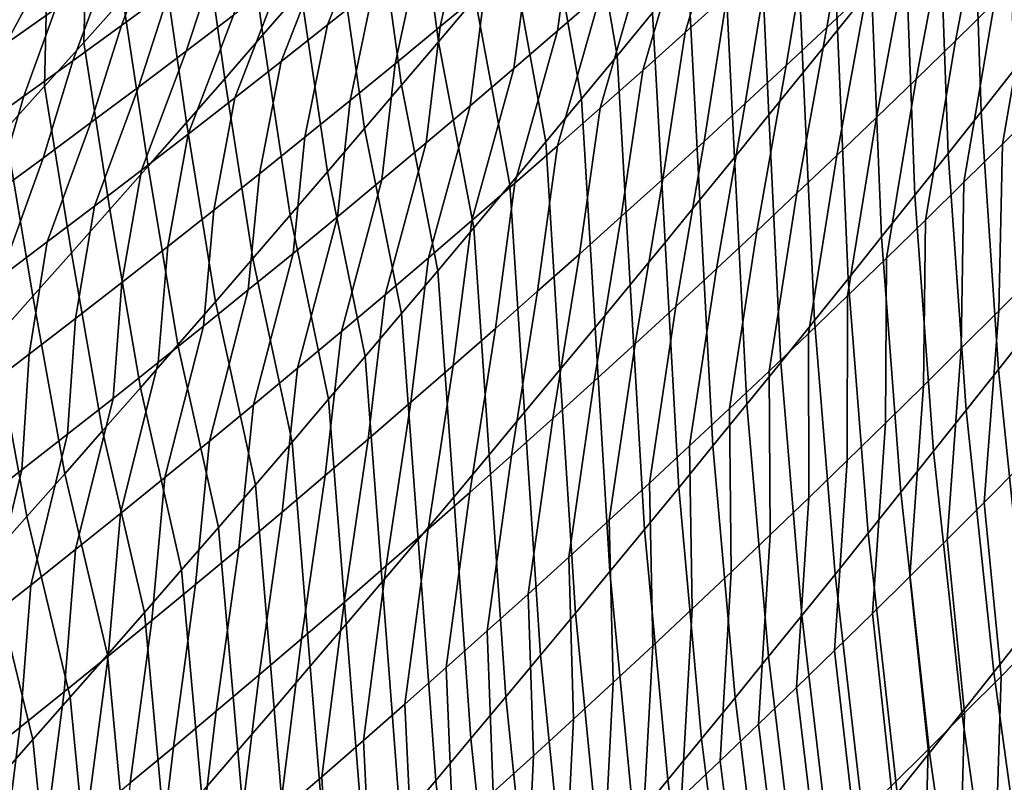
# Model space of a CAD drawing. Header units: metres. Extents: x -240 to 45, y -77 to 27.
# Tile 1017 of 1056: x 33.27 to 35.03, y -20.73 to -19.37. Entities that reach past the tile are written whole.
import ezdxf

# ---------------------------------------------------------------- set-up
doc = ezdxf.new("R2010")
doc.units = ezdxf.units.M
doc.layers.add('solid_102011X2', color=7, linetype='CONTINUOUS')

msp = doc.modelspace()

# ---------------------------------------------------------------- linework, layer by layer
at = {"layer": 'solid_102011X2'}
for points in [[(34.794113, -19.311142, 87.331642), (34.733109, -19.387177, 87.269218), (34.716412, -18.970608, 86.9216), (34.778545, -18.89349, 86.982841)], [(34.733109, -19.387177, 87.269218), (34.671848, -19.463243, 87.20713), (34.65403, -19.047743, 86.860703), (34.716412, -18.970608, 86.9216)], [(33.35231, -18.995367, 134.727737), (32.64753, -19.364855, 134.781876), (32.395672, -19.534973, 130.4422), (33.106869, -19.162237, 130.384277)], [(33.453529, -19.330614, 84.759544), (33.383373, -19.4093, 84.709671), (33.392422, -19.077129, 84.327133), (33.463791, -18.997877, 84.37545)], [(34.08432, -19.330208, 85.990807), (34.018494, -19.408115, 85.934586), (33.974983, -19.08157, 85.534821), (34.04224, -19.00272, 85.589539)], [(35.049095, -19.459324, 87.907227), (34.990273, -19.533846, 87.842567), (34.975563, -19.08334, 87.520859), (35.035515, -19.007542, 87.584587)], [(33.77203, -19.317595, 85.373039), (33.703999, -19.396067, 85.319908), (33.662975, -19.093653, 84.911583), (33.732449, -19.0144, 84.963074)], [(34.4021, -19.356291, 86.620506), (34.338528, -19.433388, 86.561317), (34.280525, -19.096134, 86.161705), (34.34549, -19.018017, 86.219414)], [(35.001926, -19.108013, 117.400894), (34.944473, -19.406826, 117.067154), (35.014542, -19.338131, 117.004333), (35.073021, -19.038799, 117.339401)], [(34.54097, -19.117615, 118.571228), (34.460339, -19.391808, 118.23616), (34.53574, -19.323721, 118.177063), (34.617416, -19.049171, 118.513336)], [(34.671848, -19.463243, 87.20713), (34.61034, -19.539331, 87.145363), (34.591408, -19.124889, 86.80014), (34.65403, -19.047743, 86.860703)], [(34.759846, -19.11801, 117.998764), (34.713932, -19.382811, 117.645233), (34.786472, -19.314426, 117.584404), (34.833843, -19.048971, 117.938995)], [(33.383373, -19.4093, 84.709671), (33.313042, -19.487822, 84.660172), (33.320885, -19.15621, 84.279205), (33.392422, -19.077129, 84.327133)], [(33.703999, -19.396067, 85.319908), (33.635784, -19.474426, 85.267166), (33.59333, -19.172779, 84.860497), (33.662975, -19.093653, 84.911583)], [(34.018494, -19.408115, 85.934586), (33.952457, -19.485954, 85.878738), (33.907528, -19.160337, 85.480499), (33.974983, -19.08157, 85.534821)], [(34.338528, -19.433388, 86.561317), (34.274731, -19.510458, 86.50248), (34.21534, -19.17421, 86.10437), (34.280525, -19.096134, 86.161705)], [(34.990273, -19.533846, 87.842567), (34.931175, -19.608454, 87.778221), (34.915344, -19.159214, 87.457458), (34.975563, -19.08334, 87.520859)], [(33.90379, -19.165218, 120.242699), (33.819855, -19.378063, 119.886017), (33.902424, -19.31217, 119.832115), (33.98735, -19.099424, 120.189957)], [(34.066635, -19.179447, 119.723763), (34.02174, -19.381079, 119.348167), (34.101921, -19.3144, 119.292656), (34.14827, -19.112625, 119.669319)], [(34.261318, -19.180174, 119.181107), (34.231823, -19.388758, 118.801117), (34.309612, -19.321373, 118.743904), (34.340527, -19.112631, 119.125076)], [(34.93047, -19.177025, 117.462227), (34.874035, -19.475332, 117.129814), (34.944473, -19.406826, 117.067154), (35.001926, -19.108013, 117.400894)], [(34.464188, -19.185797, 118.628952), (34.38459, -19.459648, 118.295074), (34.460339, -19.391808, 118.23616), (34.54097, -19.117615, 118.571228)], [(34.61034, -19.539331, 87.145363), (34.54858, -19.615431, 87.083923), (34.528542, -19.202034, 86.739922), (34.591408, -19.124889, 86.80014)], [(34.685493, -19.186817, 118.058365), (34.641037, -19.450975, 117.705894), (34.713932, -19.382811, 117.645233), (34.759846, -19.11801, 117.998764)], [(33.313042, -19.487822, 84.660172), (33.242531, -19.566166, 84.611046), (33.249168, -19.235109, 84.231644), (33.320885, -19.15621, 84.279205)], [(33.51017, -19.223358, 121.312843), (33.450699, -19.379169, 120.930725), (33.537506, -19.315409, 120.88002), (33.598461, -19.159733, 121.263023)], [(33.819923, -19.230688, 120.295258), (33.736973, -19.443642, 119.939735), (33.819855, -19.378063, 119.886017), (33.90379, -19.165218, 120.242699)], [(33.952457, -19.485954, 85.878738), (33.886215, -19.563715, 85.823273), (33.839874, -19.239014, 85.426575), (33.907528, -19.160337, 85.480499)], [(34.931175, -19.608454, 87.778221), (34.871803, -19.683134, 87.71418), (34.854858, -19.235151, 87.394386), (34.915344, -19.159214, 87.457458)], [(33.635784, -19.474426, 85.267166), (33.56739, -19.55266, 85.214821), (33.523514, -19.25177, 84.809814), (33.59333, -19.172779, 84.860497)], [(33.984688, -19.245962, 119.77803), (33.941235, -19.447462, 119.403496), (34.02174, -19.381079, 119.348167), (34.066635, -19.179447, 119.723763)], [(34.274731, -19.510458, 86.50248), (34.210701, -19.587494, 86.444), (34.149937, -19.252237, 86.047401), (34.21534, -19.17421, 86.10437)], [(34.181782, -19.247431, 119.236969), (34.153698, -19.455868, 118.858154), (34.231823, -19.388758, 118.801117), (34.261318, -19.180174, 119.181107)], [(34.85865, -19.245831, 117.523399), (34.803226, -19.543644, 117.192299), (34.874035, -19.475332, 117.129814), (34.93047, -19.177025, 117.462227)], [(33.214596, -19.25499, 122.315033), (33.145184, -19.381119, 121.930222), (33.235714, -19.319851, 121.882416), (33.306637, -19.193989, 122.267975)], [(33.325985, -19.258205, 121.834419), (33.243649, -19.41205, 121.461182), (33.332764, -19.349522, 121.411926), (33.415997, -19.196184, 121.78624)], [(33.624027, -19.251299, 120.829117), (33.566544, -19.425125, 120.451843), (33.651302, -19.360645, 120.399834), (33.710258, -19.18684, 120.778038)], [(34.38707, -19.253717, 118.686516), (34.308495, -19.527235, 118.353821), (34.38459, -19.459648, 118.295074), (34.464188, -19.185797, 118.628952)], [(34.54858, -19.615431, 87.083923), (34.486576, -19.691534, 87.022812), (34.465439, -19.279171, 86.680038), (34.528542, -19.202034, 86.739922)], [(34.610794, -19.255388, 118.117798), (34.56778, -19.518919, 117.766388), (34.641037, -19.450975, 117.705894), (34.685493, -19.186817, 118.058365)], [(35.084236, -19.269249, 116.941338), (35.028481, -19.591473, 116.62307), (35.09679, -19.5231, 116.55864), (35.153557, -19.200184, 116.878189)], [(33.421604, -19.286623, 121.36248), (33.363609, -19.442577, 120.981247), (33.450699, -19.379169, 120.930725), (33.51017, -19.223358, 121.312843)], [(33.73576, -19.295832, 120.347641), (33.653786, -19.508902, 119.993256), (33.736973, -19.443642, 119.939735), (33.819923, -19.230688, 120.295258)], [(34.871803, -19.683134, 87.71418), (34.812168, -19.757877, 87.650452), (34.794113, -19.311142, 87.331642), (34.854858, -19.235151, 87.394386)], [(33.56739, -19.55266, 85.214821), (33.498821, -19.63076, 85.162865), (33.453529, -19.330614, 84.759544), (33.523514, -19.25177, 84.809814)], [(33.537506, -19.315409, 120.88002), (33.481495, -19.489269, 120.503654), (33.566544, -19.425125, 120.451843), (33.624027, -19.251299, 120.829117)], [(33.886215, -19.563715, 85.823273), (33.819775, -19.64139, 85.768181), (33.77203, -19.317595, 85.373039), (33.839874, -19.239014, 85.426575)], [(33.902424, -19.31217, 119.832115), (33.860413, -19.51355, 119.458633), (33.941235, -19.447462, 119.403496), (33.984688, -19.245962, 119.77803)], [(34.101921, -19.3144, 119.292656), (34.075241, -19.522703, 118.915009), (34.153698, -19.455868, 118.858154), (34.181782, -19.247431, 119.236969)], [(34.210701, -19.587494, 86.444), (34.146454, -19.664488, 86.385872), (34.08432, -19.330208, 85.990807), (34.149937, -19.252237, 86.047401)], [(34.309612, -19.321373, 118.743904), (34.232056, -19.594566, 118.412384), (34.308495, -19.527235, 118.353821), (34.38707, -19.253717, 118.686516)], [(34.53574, -19.323721, 118.177063), (34.494171, -19.586637, 117.826706), (34.56778, -19.518919, 117.766388), (34.610794, -19.255388, 118.117798)], [(34.786472, -19.314426, 117.584404), (34.732048, -19.611759, 117.254616), (34.803226, -19.543644, 117.192299), (34.85865, -19.245831, 117.523399)], [(33.235714, -19.319851, 121.882416), (33.154266, -19.474205, 121.510239), (33.243649, -19.41205, 121.461182), (33.325985, -19.258205, 121.834419)], [(35.014542, -19.338131, 117.004333), (34.959789, -19.659676, 116.687332), (35.028481, -19.591473, 116.62307), (35.084236, -19.269249, 116.941338)], [(33.332764, -19.349522, 121.411926), (33.276237, -19.505627, 121.03157), (33.363609, -19.442577, 120.981247), (33.421604, -19.286623, 121.36248)], [(34.486576, -19.691534, 87.022812), (34.424328, -19.76763, 86.962029), (34.4021, -19.356291, 86.620506), (34.465439, -19.279171, 86.680038)], [(33.651302, -19.360645, 120.399834), (33.57029, -19.573837, 120.046585), (33.653786, -19.508902, 119.993256), (33.73576, -19.295832, 120.347641)], [(33.450699, -19.379169, 120.930725), (33.396152, -19.553074, 120.555275), (33.481495, -19.489269, 120.503654), (33.537506, -19.315409, 120.88002)], [(33.819775, -19.64139, 85.768181), (33.753139, -19.718969, 85.71347), (33.703999, -19.396067, 85.319908), (33.77203, -19.317595, 85.373039)], [(33.819855, -19.378063, 119.886017), (33.779274, -19.579334, 119.51358), (33.860413, -19.51355, 119.458633), (33.902424, -19.31217, 119.832115)], [(34.02174, -19.381079, 119.348167), (33.996452, -19.58926, 118.97168), (34.075241, -19.522703, 118.915009), (34.101921, -19.3144, 119.292656)], [(34.231823, -19.388758, 118.801117), (34.15527, -19.661636, 118.470764), (34.232056, -19.594566, 118.412384), (34.309612, -19.321373, 118.743904)], [(34.460339, -19.391808, 118.23616), (34.420204, -19.654127, 117.886841), (34.494171, -19.586637, 117.826706), (34.53574, -19.323721, 118.177063)], [(34.713932, -19.382811, 117.645233), (34.6605, -19.67967, 117.316757), (34.732048, -19.611759, 117.254616), (34.786472, -19.314426, 117.584404)], [(34.812168, -19.757877, 87.650452), (34.752266, -19.832676, 87.587036), (34.733109, -19.387177, 87.269218), (34.794113, -19.311142, 87.331642)], [(33.498821, -19.63076, 85.162865), (33.43008, -19.708715, 85.111305), (33.383373, -19.4093, 84.709671), (33.453529, -19.330614, 84.759544)], [(34.146454, -19.664488, 86.385872), (34.081982, -19.741432, 86.328102), (34.018494, -19.408115, 85.934586), (34.08432, -19.330208, 85.990807)], [(34.944473, -19.406826, 117.067154), (34.890717, -19.727705, 116.751419), (34.959789, -19.659676, 116.687332), (35.014542, -19.338131, 117.004333)], [(33.243649, -19.41205, 121.461182), (33.188587, -19.568316, 121.081696), (33.276237, -19.505627, 121.03157), (33.332764, -19.349522, 121.411926)], [(33.566544, -19.425125, 120.451843), (33.486492, -19.638447, 120.099716), (33.57029, -19.573837, 120.046585), (33.651302, -19.360645, 120.399834)], [(34.424328, -19.76763, 86.962029), (34.361843, -19.843716, 86.901581), (34.338528, -19.433388, 86.561317), (34.4021, -19.356291, 86.620506)], [(33.363609, -19.442577, 120.981247), (33.310524, -19.616531, 120.606697), (33.396152, -19.553074, 120.555275), (33.450699, -19.379169, 120.930725)], [(33.736973, -19.443642, 119.939735), (33.697815, -19.644815, 119.568336), (33.779274, -19.579334, 119.51358), (33.819855, -19.378063, 119.886017)], [(33.753139, -19.718969, 85.71347), (33.686306, -19.796448, 85.659142), (33.635784, -19.474426, 85.267166), (33.703999, -19.396067, 85.319908)], [(33.941235, -19.447462, 119.403496), (33.917336, -19.655535, 119.028168), (33.996452, -19.58926, 118.97168), (34.02174, -19.381079, 119.348167)], [(34.153698, -19.455868, 118.858154), (34.078144, -19.728443, 118.528969), (34.15527, -19.661636, 118.470764), (34.231823, -19.388758, 118.801117)], [(34.38459, -19.459648, 118.295074), (34.345882, -19.721382, 117.9468), (34.420204, -19.654127, 117.886841), (34.460339, -19.391808, 118.23616)], [(34.641037, -19.450975, 117.705894), (34.588585, -19.747377, 117.378723), (34.6605, -19.67967, 117.316757), (34.713932, -19.382811, 117.645233)], [(34.752266, -19.832676, 87.587036), (34.692097, -19.907516, 87.523926), (34.671848, -19.463243, 87.20713), (34.733109, -19.387177, 87.269218)], [(33.43008, -19.708715, 85.111305), (33.36116, -19.78652, 85.060135), (33.313042, -19.487822, 84.660172), (33.383373, -19.4093, 84.709671)], [(34.081982, -19.741432, 86.328102), (34.017292, -19.818319, 86.270683), (33.952457, -19.485954, 85.878738), (34.018494, -19.408115, 85.934586)], [(34.874035, -19.475332, 117.129814), (34.821266, -19.795555, 116.815331), (34.890717, -19.727705, 116.751419), (34.944473, -19.406826, 117.067154)], [(33.481495, -19.489269, 120.503654), (33.402393, -19.702724, 120.152641), (33.486492, -19.638447, 120.099716), (33.566544, -19.425125, 120.451843)], [(33.276237, -19.505627, 121.03157), (33.224606, -19.679644, 120.657913), (33.310524, -19.616531, 120.606697), (33.363609, -19.442577, 120.981247)], [(33.653786, -19.508902, 119.993256), (33.616043, -19.709988, 119.622894), (33.697815, -19.644815, 119.568336), (33.736973, -19.443642, 119.939735)], [(33.860413, -19.51355, 119.458633), (33.837894, -19.721523, 119.084457), (33.917336, -19.655535, 119.028168), (33.941235, -19.447462, 119.403496)], [(34.361843, -19.843716, 86.901581), (34.299114, -19.919783, 86.841469), (34.274731, -19.510458, 86.50248), (34.338528, -19.433388, 86.561317)], [(34.075241, -19.522703, 118.915009), (34.000679, -19.794987, 118.586975), (34.078144, -19.728443, 118.528969), (34.153698, -19.455868, 118.858154)], [(34.308495, -19.527235, 118.353821), (34.27121, -19.788399, 118.006577), (34.345882, -19.721382, 117.9468), (34.38459, -19.459648, 118.295074)], [(34.56778, -19.518919, 117.766388), (34.516304, -19.814875, 117.440506), (34.588585, -19.747377, 117.378723), (34.641037, -19.450975, 117.705894)], [(34.692097, -19.907516, 87.523926), (34.631672, -19.982389, 87.461128), (34.61034, -19.539331, 87.145363), (34.671848, -19.463243, 87.20713)], [(35.079521, -19.921776, 88.213158), (35.021782, -19.994961, 88.147606), (34.990273, -19.533846, 87.842567), (35.049095, -19.459324, 87.907227)], [(33.686306, -19.796448, 85.659142), (33.619286, -19.873812, 85.605194), (33.56739, -19.55266, 85.214821), (33.635784, -19.474426, 85.267166)], [(34.803226, -19.543644, 117.192299), (34.751434, -19.863226, 116.879074), (34.821266, -19.795555, 116.815331), (34.874035, -19.475332, 117.129814)], [(33.36116, -19.78652, 85.060135), (33.292061, -19.864161, 85.009323), (33.242531, -19.566166, 84.611046), (33.313042, -19.487822, 84.660172)], [(33.396152, -19.553074, 120.555275), (33.317989, -19.766668, 120.205368), (33.402393, -19.702724, 120.152641), (33.481495, -19.489269, 120.503654)], [(34.017292, -19.818319, 86.270683), (33.952385, -19.895144, 86.213631), (33.886215, -19.563715, 85.823273), (33.952457, -19.485954, 85.878738)], [(33.188587, -19.568316, 121.081696), (33.138401, -19.742405, 120.708923), (33.224606, -19.679644, 120.657913), (33.276237, -19.505627, 121.03157)], [(33.57029, -19.573837, 120.046585), (33.533958, -19.774851, 119.677254), (33.616043, -19.709988, 119.622894), (33.653786, -19.508902, 119.993256)], [(33.779274, -19.579334, 119.51358), (33.758125, -19.787224, 119.140556), (33.837894, -19.721523, 119.084457), (33.860413, -19.51355, 119.458633)], [(34.299114, -19.919783, 86.841469), (34.236153, -19.995825, 86.781693), (34.210701, -19.587494, 86.444), (34.274731, -19.510458, 86.50248)], [(34.494171, -19.586637, 117.826706), (34.443657, -19.882158, 117.502106), (34.516304, -19.814875, 117.440506), (34.56778, -19.518919, 117.766388)], [(33.996452, -19.58926, 118.97168), (33.922874, -19.861258, 118.644798), (34.000679, -19.794987, 118.586975), (34.075241, -19.522703, 118.915009)], [(34.232056, -19.594566, 118.412384), (34.196182, -19.855175, 118.06617), (34.27121, -19.788399, 118.006577), (34.308495, -19.527235, 118.353821)], [(35.021782, -19.994961, 88.147606), (34.96376, -20.068239, 88.082336), (34.931175, -19.608454, 87.778221), (34.990273, -19.533846, 87.842567)], [(35.028481, -19.591473, 116.62307), (35.022194, -19.889885, 116.280167), (35.089138, -19.822378, 116.214554), (35.09679, -19.5231, 116.55864)], [(33.310524, -19.616531, 120.606697), (33.233292, -19.830276, 120.257881), (33.317989, -19.766668, 120.205368), (33.396152, -19.553074, 120.555275)], [(33.619286, -19.873812, 85.605194), (33.552078, -19.951057, 85.551628), (33.498821, -19.63076, 85.162865), (33.56739, -19.55266, 85.214821)], [(34.631672, -19.982389, 87.461128), (34.570992, -20.057285, 87.398636), (34.54858, -19.615431, 87.083923), (34.61034, -19.539331, 87.145363)], [(34.732048, -19.611759, 117.254616), (34.681225, -19.93071, 116.942635), (34.751434, -19.863226, 116.879074), (34.803226, -19.543644, 117.192299)], [(33.292061, -19.864161, 85.009323), (33.222767, -19.941628, 84.95887), (33.171837, -19.644325, 84.562279), (33.242531, -19.566166, 84.611046)], [(33.952385, -19.895144, 86.213631), (33.887268, -19.971895, 86.156944), (33.819775, -19.64139, 85.768181), (33.886215, -19.563715, 85.823273)], [(33.486492, -19.638447, 120.099716), (33.451565, -19.839397, 119.731407), (33.533958, -19.774851, 119.677254), (33.57029, -19.573837, 120.046585)], [(33.697815, -19.644815, 119.568336), (33.678028, -19.852633, 119.196449), (33.758125, -19.787224, 119.140556), (33.779274, -19.579334, 119.51358)], [(33.917336, -19.655535, 119.028168), (33.84473, -19.927259, 118.702415), (33.922874, -19.861258, 118.644798), (33.996452, -19.58926, 118.97168)], [(34.236153, -19.995825, 86.781693), (34.172958, -20.071835, 86.722252), (34.146454, -19.664488, 86.385872), (34.210701, -19.587494, 86.444)], [(34.420204, -19.654127, 117.886841), (34.370644, -19.949224, 117.563522), (34.443657, -19.882158, 117.502106), (34.494171, -19.586637, 117.826706)], [(34.15527, -19.661636, 118.470764), (34.120808, -19.921705, 118.12558), (34.196182, -19.855175, 118.06617), (34.232056, -19.594566, 118.412384)], [(34.96376, -20.068239, 88.082336), (34.90546, -20.141602, 88.017365), (34.871803, -19.683134, 87.71418), (34.931175, -19.608454, 87.778221)], [(34.959789, -19.659676, 116.687332), (34.954861, -19.957239, 116.345604), (35.022194, -19.889885, 116.280167), (35.028481, -19.591473, 116.62307)], [(33.224606, -19.679644, 120.657913), (33.148293, -19.893541, 120.310181), (33.233292, -19.830276, 120.257881), (33.310524, -19.616531, 120.606697)], [(34.570992, -20.057285, 87.398636), (34.510056, -20.132195, 87.336464), (34.486576, -19.691534, 87.022812), (34.54858, -19.615431, 87.083923)], [(34.6605, -19.67967, 117.316757), (34.610638, -19.998005, 117.00602), (34.681225, -19.93071, 116.942635), (34.732048, -19.611759, 117.254616)], [(33.402393, -19.702724, 120.152641), (33.368858, -19.903625, 119.785347), (33.451565, -19.839397, 119.731407), (33.486492, -19.638447, 120.099716)], [(33.552078, -19.951057, 85.551628), (33.484688, -20.028172, 85.498436), (33.43008, -19.708715, 85.111305), (33.498821, -19.63076, 85.162865)], [(33.887268, -19.971895, 86.156944), (33.821941, -20.048567, 86.100616), (33.753139, -19.718969, 85.71347), (33.819775, -19.64139, 85.768181)], [(33.616043, -19.709988, 119.622894), (33.59761, -19.917744, 119.252144), (33.678028, -19.852633, 119.196449), (33.697815, -19.644815, 119.568336)], [(33.837894, -19.721523, 119.084457), (33.766251, -19.992983, 118.759834), (33.84473, -19.927259, 118.702415), (33.917336, -19.655535, 119.028168)], [(34.078144, -19.728443, 118.528969), (34.045082, -19.987986, 118.184799), (34.120808, -19.921705, 118.12558), (34.15527, -19.661636, 118.470764)], [(34.345882, -19.721382, 117.9468), (34.297268, -20.016068, 117.624756), (34.370644, -19.949224, 117.563522), (34.420204, -19.654127, 117.886841)], [(34.890717, -19.727705, 116.751419), (34.887138, -20.024435, 116.410866), (34.954861, -19.957239, 116.345604), (34.959789, -19.659676, 116.687332)], [(34.172958, -20.071835, 86.722252), (34.109528, -20.147804, 86.663155), (34.081982, -19.741432, 86.328102), (34.146454, -19.664488, 86.385872)], [(34.510056, -20.132195, 87.336464), (34.448868, -20.207108, 87.274597), (34.424328, -19.76763, 86.962029), (34.486576, -19.691534, 87.022812)], [(34.588585, -19.747377, 117.378723), (34.539677, -20.065107, 117.069214), (34.610638, -19.998005, 117.00602), (34.6605, -19.67967, 117.316757)], [(34.90546, -20.141602, 88.017365), (34.846882, -20.21504, 87.952675), (34.812168, -19.757877, 87.650452), (34.871803, -19.683134, 87.71418)], [(33.317989, -19.766668, 120.205368), (33.285843, -19.967531, 119.839081), (33.368858, -19.903625, 119.785347), (33.402393, -19.702724, 120.152641)], [(33.484688, -20.028172, 85.498436), (33.417118, -20.105145, 85.445625), (33.36116, -19.78652, 85.060135), (33.43008, -19.708715, 85.111305)], [(33.533958, -19.774851, 119.677254), (33.516872, -19.982557, 119.307632), (33.59761, -19.917744, 119.252144), (33.616043, -19.709988, 119.622894)], [(33.821941, -20.048567, 86.100616), (33.756409, -20.125149, 86.044655), (33.686306, -19.796448, 85.659142), (33.753139, -19.718969, 85.71347)], [(33.758125, -19.787224, 119.140556), (33.687435, -20.058428, 118.817055), (33.766251, -19.992983, 118.759834), (33.837894, -19.721523, 119.084457)], [(34.000679, -19.794987, 118.586975), (33.969013, -20.054014, 118.24382), (34.045082, -19.987986, 118.184799), (34.078144, -19.728443, 118.528969)], [(34.27121, -19.788399, 118.006577), (34.22353, -20.082685, 117.685799), (34.297268, -20.016068, 117.624756), (34.345882, -19.721382, 117.9468)], [(34.821266, -19.795555, 116.815331), (34.819031, -20.091469, 116.475952), (34.887138, -20.024435, 116.410866), (34.890717, -19.727705, 116.751419)], [(34.109528, -20.147804, 86.663155), (34.045872, -20.223726, 86.604401), (34.017292, -19.818319, 86.270683), (34.081982, -19.741432, 86.328102)], [(34.516304, -19.814875, 117.440506), (34.468338, -20.132011, 117.132233), (34.539677, -20.065107, 117.069214), (34.588585, -19.747377, 117.378723)], [(33.233292, -19.830276, 120.257881), (33.202526, -20.031109, 119.892601), (33.285843, -19.967531, 119.839081), (33.317989, -19.766668, 120.205368)], [(34.846882, -20.21504, 87.952675), (34.788025, -20.288542, 87.888275), (34.752266, -19.832676, 87.587036), (34.812168, -19.757877, 87.650452)], [(33.451565, -19.839397, 119.731407), (33.435814, -20.04707, 119.362915), (33.516872, -19.982557, 119.307632), (33.533958, -19.774851, 119.677254)], [(34.448868, -20.207108, 87.274597), (34.387428, -20.282019, 87.213051), (34.361843, -19.843716, 86.901581), (34.424328, -19.76763, 86.962029)], [(33.417118, -20.105145, 85.445625), (33.349358, -20.181969, 85.393181), (33.292061, -19.864161, 85.009323), (33.36116, -19.78652, 85.060135)], [(33.678028, -19.852633, 119.196449), (33.608284, -20.12359, 118.874062), (33.687435, -20.058428, 118.817055), (33.758125, -19.787224, 119.140556)], [(33.756409, -20.125149, 86.044655), (33.690674, -20.201633, 85.989052), (33.619286, -19.873812, 85.605194), (33.686306, -19.796448, 85.659142)], [(33.922874, -19.861258, 118.644798), (33.892593, -20.119787, 118.30265), (33.969013, -20.054014, 118.24382), (34.000679, -19.794987, 118.586975)], [(34.196182, -19.855175, 118.06617), (34.149433, -20.149075, 117.746658), (34.22353, -20.082685, 117.685799), (34.27121, -19.788399, 118.006577)], [(34.751434, -19.863226, 116.879074), (34.750538, -20.158337, 116.540871), (34.819031, -20.091469, 116.475952), (34.821266, -19.795555, 116.815331)], [(34.045872, -20.223726, 86.604401), (33.981991, -20.299593, 86.54599), (33.952385, -19.895144, 86.213631), (34.017292, -19.818319, 86.270683)], [(34.443657, -19.882158, 117.502106), (34.396626, -20.198715, 117.195061), (34.468338, -20.132011, 117.132233), (34.516304, -19.814875, 117.440506)], [(34.788025, -20.288542, 87.888275), (34.728901, -20.362099, 87.824173), (34.692097, -19.907516, 87.523926), (34.752266, -19.832676, 87.587036)], [(35.022194, -19.889885, 116.280167), (34.996155, -20.233213, 115.979507), (35.062176, -20.16651, 115.912605), (35.089138, -19.822378, 116.214554)], [(33.368858, -19.903625, 119.785347), (33.354435, -20.111275, 119.417976), (33.435814, -20.04707, 119.362915), (33.451565, -19.839397, 119.731407)], [(33.59761, -19.917744, 119.252144), (33.528805, -20.188469, 118.930862), (33.608284, -20.12359, 118.874062), (33.678028, -19.852633, 119.196449)], [(34.120808, -19.921705, 118.12558), (34.07497, -20.215227, 117.807312), (34.149433, -20.149075, 117.746658), (34.196182, -19.855175, 118.06617)], [(34.387428, -20.282019, 87.213051), (34.325745, -20.356922, 87.151817), (34.299114, -19.919783, 86.841469), (34.361843, -19.843716, 86.901581)], [(33.349358, -20.181969, 85.393181), (33.281406, -20.258633, 85.341087), (33.222767, -19.941628, 84.95887), (33.292061, -19.864161, 85.009323)], [(33.84473, -19.927259, 118.702415), (33.81583, -20.185303, 118.361275), (33.892593, -20.119787, 118.30265), (33.922874, -19.861258, 118.644798)], [(34.681225, -19.93071, 116.942635), (34.681656, -20.225037, 116.605598), (34.750538, -20.158337, 116.540871), (34.751434, -19.863226, 116.879074)], [(33.690674, -20.201633, 85.989052), (33.624741, -20.278011, 85.933823), (33.552078, -19.951057, 85.551628), (33.619286, -19.873812, 85.605194)], [(34.370644, -19.949224, 117.563522), (34.324539, -20.265213, 117.257698), (34.396626, -20.198715, 117.195061), (34.443657, -19.882158, 117.502106)], [(34.954861, -19.957239, 116.345604), (34.929741, -20.299778, 116.046234), (34.996155, -20.233213, 115.979507), (35.022194, -19.889885, 116.280167)], [(33.285843, -19.967531, 119.839081), (33.272739, -20.175169, 119.472824), (33.354435, -20.111275, 119.417976), (33.368858, -19.903625, 119.785347)], [(33.981991, -20.299593, 86.54599), (33.917885, -20.375395, 86.48793), (33.887268, -19.971895, 86.156944), (33.952385, -19.895144, 86.213631)], [(34.728901, -20.362099, 87.824173), (34.669502, -20.435699, 87.760361), (34.631672, -19.982389, 87.461128), (34.692097, -19.907516, 87.523926)], [(33.516872, -19.982557, 119.307632), (33.448997, -20.253056, 118.987442), (33.528805, -20.188469, 118.930862), (33.59761, -19.917744, 119.252144)], [(34.045082, -19.987986, 118.184799), (34.000153, -20.281145, 117.867783), (34.07497, -20.215227, 117.807312), (34.120808, -19.921705, 118.12558)], [(34.325745, -20.356922, 87.151817), (34.263809, -20.43181, 87.090904), (34.236153, -19.995825, 86.781693), (34.299114, -19.919783, 86.841469)], [(35.126728, -20.393887, 88.501724), (35.070026, -20.465672, 88.435303), (35.021782, -19.994961, 88.147606), (35.079521, -19.921776, 88.213158)], [(33.281406, -20.258633, 85.341087), (33.213257, -20.335129, 85.289337), (33.153282, -20.018915, 84.908768), (33.222767, -19.941628, 84.95887)], [(33.766251, -19.992983, 118.759834), (33.738724, -20.250557, 118.419701), (33.81583, -20.185303, 118.361275), (33.84473, -19.927259, 118.702415)], [(34.610638, -19.998005, 117.00602), (34.612392, -20.291563, 116.670151), (34.681656, -20.225037, 116.605598), (34.681225, -19.93071, 116.942635)], [(33.624741, -20.278011, 85.933823), (33.558609, -20.354273, 85.878944), (33.484688, -20.028172, 85.498436), (33.552078, -19.951057, 85.551628)], [(34.297268, -20.016068, 117.624756), (34.252083, -20.331501, 117.320137), (34.324539, -20.265213, 117.257698), (34.370644, -19.949224, 117.563522)], [(34.887138, -20.024435, 116.410866), (34.862926, -20.366199, 116.112793), (34.929741, -20.299778, 116.046234), (34.954861, -19.957239, 116.345604)], [(33.202526, -20.031109, 119.892601), (33.190731, -20.238749, 119.527451), (33.272739, -20.175169, 119.472824), (33.285843, -19.967531, 119.839081)], [(33.917885, -20.375395, 86.48793), (33.853558, -20.451124, 86.430214), (33.821941, -20.048567, 86.100616), (33.887268, -19.971895, 86.156944)], [(33.435814, -20.04707, 119.362915), (33.368858, -20.317348, 119.043808), (33.448997, -20.253056, 118.987442), (33.516872, -19.982557, 119.307632)], [(33.687435, -20.058428, 118.817055), (33.661278, -20.315544, 118.477913), (33.738724, -20.250557, 118.419701), (33.766251, -19.992983, 118.759834)], [(33.969013, -20.054014, 118.24382), (33.92498, -20.346821, 117.928047), (34.000153, -20.281145, 117.867783), (34.045082, -19.987986, 118.184799)], [(34.263809, -20.43181, 87.090904), (34.201633, -20.506672, 87.030319), (34.172958, -20.071835, 86.722252), (34.236153, -19.995825, 86.781693)], [(34.669502, -20.435699, 87.760361), (34.60984, -20.509333, 87.696846), (34.570992, -20.057285, 87.398636), (34.631672, -19.982389, 87.461128)], [(35.070026, -20.465672, 88.435303), (35.013031, -20.537563, 88.369148), (34.96376, -20.068239, 88.082336), (35.021782, -19.994961, 88.147606)], [(34.539677, -20.065107, 117.069214), (34.542747, -20.357914, 116.734512), (34.612392, -20.291563, 116.670151), (34.610638, -19.998005, 117.00602)], [(33.558609, -20.354273, 85.878944), (33.492283, -20.430408, 85.82444), (33.417118, -20.105145, 85.445625), (33.484688, -20.028172, 85.498436)], [(34.22353, -20.082685, 117.685799), (34.179253, -20.397577, 117.382393), (34.252083, -20.331501, 117.320137), (34.297268, -20.016068, 117.624756)], [(34.819031, -20.091469, 116.475952), (34.795719, -20.432472, 116.179169), (34.862926, -20.366199, 116.112793), (34.887138, -20.024435, 116.410866)], [(33.354435, -20.111275, 119.417976), (33.288391, -20.381346, 119.099953), (33.368858, -20.317348, 119.043808), (33.435814, -20.04707, 119.362915)], [(33.853558, -20.451124, 86.430214), (33.789009, -20.526772, 86.372841), (33.756409, -20.125149, 86.044655), (33.821941, -20.048567, 86.100616)], [(33.608284, -20.12359, 118.874062), (33.583488, -20.380264, 118.535919), (33.661278, -20.315544, 118.477913), (33.687435, -20.058428, 118.817055)], [(33.892593, -20.119787, 118.30265), (33.849445, -20.412254, 117.988106), (33.92498, -20.346821, 117.928047), (33.969013, -20.054014, 118.24382)], [(34.468338, -20.132011, 117.132233), (34.472717, -20.424082, 116.798691), (34.542747, -20.357914, 116.734512), (34.539677, -20.065107, 117.069214)], [(34.60984, -20.509333, 87.696846), (34.549911, -20.582991, 87.633614), (34.510056, -20.132195, 87.336464), (34.570992, -20.057285, 87.398636)], [(34.149433, -20.149075, 117.746658), (34.106052, -20.463434, 117.444443), (34.179253, -20.397577, 117.382393), (34.22353, -20.082685, 117.685799)], [(34.201633, -20.506672, 87.030319), (34.13921, -20.581505, 86.970055), (34.109528, -20.147804, 86.663155), (34.172958, -20.071835, 86.722252)], [(35.013031, -20.537563, 88.369148), (34.95575, -20.609552, 88.303261), (34.90546, -20.141602, 88.017365), (34.96376, -20.068239, 88.082336)], [(34.750538, -20.158337, 116.540871), (34.728115, -20.498592, 116.245361), (34.795719, -20.432472, 116.179169), (34.819031, -20.091469, 116.475952)], [(33.272739, -20.175169, 119.472824), (33.207603, -20.445042, 119.155869), (33.288391, -20.381346, 119.099953), (33.354435, -20.111275, 119.417976)], [(33.492283, -20.430408, 85.82444), (33.425766, -20.506409, 85.770294), (33.349358, -20.181969, 85.393181), (33.417118, -20.105145, 85.445625)], [(33.81583, -20.185303, 118.361275), (33.77356, -20.477438, 118.047958), (33.849445, -20.412254, 117.988106), (33.892593, -20.119787, 118.30265)], [(33.528805, -20.188469, 118.930862), (33.505363, -20.444712, 118.593704), (33.583488, -20.380264, 118.535919), (33.608284, -20.12359, 118.874062)], [(33.789009, -20.526772, 86.372841), (33.724247, -20.602331, 86.315819), (33.690674, -20.201633, 85.989052), (33.756409, -20.125149, 86.044655)], [(34.396626, -20.198715, 117.195061), (34.402306, -20.490067, 116.862679), (34.472717, -20.424082, 116.798691), (34.468338, -20.132011, 117.132233)], [(34.549911, -20.582991, 87.633614), (34.489723, -20.656666, 87.570686), (34.448868, -20.207108, 87.274597), (34.510056, -20.132195, 87.336464)], [(34.07497, -20.215227, 117.807312), (34.032486, -20.529072, 117.506302), (34.106052, -20.463434, 117.444443), (34.149433, -20.149075, 117.746658)], [(34.13921, -20.581505, 86.970055), (34.07655, -20.656296, 86.91011), (34.045872, -20.223726, 86.604401), (34.109528, -20.147804, 86.663155)], [(34.95575, -20.609552, 88.303261), (34.898174, -20.681625, 88.23764), (34.846882, -20.21504, 87.952675), (34.90546, -20.141602, 88.017365)], [(34.681656, -20.225037, 116.605598), (34.660118, -20.564558, 116.311371), (34.728115, -20.498592, 116.245361), (34.750538, -20.158337, 116.540871)], [(34.996155, -20.233213, 115.979507), (35.026096, -20.544773, 115.646133), (35.090836, -20.478996, 115.577972), (35.062176, -20.16651, 115.912605)], [(33.190731, -20.238749, 119.527451), (33.126488, -20.508434, 119.211563), (33.207603, -20.445042, 119.155869), (33.272739, -20.175169, 119.472824)], [(33.425766, -20.506409, 85.770294), (33.359051, -20.582266, 85.716499), (33.281406, -20.258633, 85.341087), (33.349358, -20.181969, 85.393181)], [(33.448997, -20.253056, 118.987442), (33.426899, -20.508884, 118.651276), (33.505363, -20.444712, 118.593704), (33.528805, -20.188469, 118.930862)], [(33.738724, -20.250557, 118.419701), (33.697323, -20.542374, 118.107605), (33.77356, -20.477438, 118.047958), (33.81583, -20.185303, 118.361275)], [(33.724247, -20.602331, 86.315819), (33.659271, -20.67779, 86.259148), (33.624741, -20.278011, 85.933823), (33.690674, -20.201633, 85.989052)], [(34.324539, -20.265213, 117.257698), (34.331516, -20.555861, 116.926468), (34.402306, -20.490067, 116.862679), (34.396626, -20.198715, 117.195061)], [(34.489723, -20.656666, 87.570686), (34.429268, -20.73035, 87.508049), (34.387428, -20.282019, 87.213051), (34.448868, -20.207108, 87.274597)], [(34.000153, -20.281145, 117.867783), (33.958546, -20.594484, 117.567947), (34.032486, -20.529072, 117.506302), (34.07497, -20.215227, 117.807312)], [(34.07655, -20.656296, 86.91011), (34.013649, -20.731039, 86.850494), (33.981991, -20.299593, 86.54599), (34.045872, -20.223726, 86.604401)], [(34.612392, -20.291563, 116.670151), (34.591724, -20.630363, 116.377197), (34.660118, -20.564558, 116.311371), (34.681656, -20.225037, 116.605598)], [(34.898174, -20.681625, 88.23764), (34.840317, -20.753777, 88.172295), (34.788025, -20.288542, 87.888275), (34.846882, -20.21504, 87.952675)], [(34.929741, -20.299778, 116.046234), (34.960949, -20.610428, 115.714119), (35.026096, -20.544773, 115.646133), (34.996155, -20.233213, 115.979507)], [(33.359051, -20.582266, 85.716499), (33.29213, -20.657967, 85.66304), (33.213257, -20.335129, 85.289337), (33.281406, -20.258633, 85.341087)], [(33.368858, -20.317348, 119.043808), (33.348099, -20.572777, 118.708618), (33.426899, -20.508884, 118.651276), (33.448997, -20.253056, 118.987442)], [(33.661278, -20.315544, 118.477913), (33.620731, -20.607054, 118.16703), (33.697323, -20.542374, 118.107605), (33.738724, -20.250557, 118.419701)], [(33.659271, -20.67779, 86.259148), (33.59409, -20.753139, 86.20282), (33.558609, -20.354273, 85.878944), (33.624741, -20.278011, 85.933823)], [(34.252083, -20.331501, 117.320137), (34.260345, -20.621464, 116.990074), (34.331516, -20.555861, 116.926468), (34.324539, -20.265213, 117.257698)], [(33.92498, -20.346821, 117.928047), (33.884243, -20.659666, 117.629395), (33.958546, -20.594484, 117.567947), (34.000153, -20.281145, 117.867783)], [(34.429268, -20.73035, 87.508049), (34.368553, -20.804035, 87.445717), (34.325745, -20.356922, 87.151817), (34.387428, -20.282019, 87.213051)], [(34.542747, -20.357914, 116.734512), (34.522942, -20.696007, 116.442833), (34.591724, -20.630363, 116.377197), (34.612392, -20.291563, 116.670151)], [(34.840317, -20.753777, 88.172295), (34.782173, -20.825993, 88.107216), (34.728901, -20.362099, 87.824173), (34.788025, -20.288542, 87.888275)], [(34.013649, -20.731039, 86.850494), (33.950512, -20.805727, 86.791206), (33.917885, -20.375395, 86.48793), (33.981991, -20.299593, 86.54599)], [(34.862926, -20.366199, 116.112793), (34.895401, -20.675955, 115.781937), (34.960949, -20.610428, 115.714119), (34.929741, -20.299778, 116.046234)], [(33.288391, -20.381346, 119.099953), (33.268967, -20.636387, 118.765739), (33.348099, -20.572777, 118.708618), (33.368858, -20.317348, 119.043808)], [(33.583488, -20.380264, 118.535919), (33.543793, -20.671478, 118.226234), (33.620731, -20.607054, 118.16703), (33.661278, -20.315544, 118.477913)], [(34.179253, -20.397577, 117.382393), (34.188793, -20.686869, 117.053474), (34.260345, -20.621464, 116.990074), (34.252083, -20.331501, 117.320137)], [(33.29213, -20.657967, 85.66304), (33.224998, -20.733505, 85.609909), (33.144901, -20.411449, 85.237915), (33.213257, -20.335129, 85.289337)], [(33.849445, -20.412254, 117.988106), (33.809574, -20.724619, 117.690636), (33.884243, -20.659666, 117.629395), (33.92498, -20.346821, 117.928047)], [(33.59409, -20.753139, 86.20282), (33.528694, -20.828371, 86.146835), (33.492283, -20.430408, 85.82444), (33.558609, -20.354273, 85.878944)], [(34.368553, -20.804035, 87.445717), (34.307579, -20.877714, 87.383682), (34.263809, -20.43181, 87.090904), (34.325745, -20.356922, 87.151817)], [(34.472717, -20.424082, 116.798691), (34.453766, -20.761482, 116.50827), (34.522942, -20.696007, 116.442833), (34.542747, -20.357914, 116.734512)], [(34.782173, -20.825993, 88.107216), (34.723747, -20.898264, 88.042412), (34.669502, -20.435699, 87.760361), (34.728901, -20.362099, 87.824173)], [(34.795719, -20.432472, 116.179169), (34.829449, -20.741352, 115.849571), (34.895401, -20.675955, 115.781937), (34.862926, -20.366199, 116.112793)], [(33.207603, -20.445042, 119.155869), (33.189503, -20.699711, 118.822624), (33.268967, -20.636387, 118.765739), (33.288391, -20.381346, 119.099953)], [(33.505363, -20.444712, 118.593704), (33.466503, -20.73564, 118.285225), (33.543793, -20.671478, 118.226234), (33.583488, -20.380264, 118.535919)], [(33.950512, -20.805727, 86.791206), (33.887142, -20.880348, 86.732246), (33.853558, -20.451124, 86.430214), (33.917885, -20.375395, 86.48793)], [(34.106052, -20.463434, 117.444443), (34.116863, -20.752073, 117.116676), (34.188793, -20.686869, 117.053474), (34.179253, -20.397577, 117.382393)], [(33.77356, -20.477438, 118.047958), (33.734543, -20.789335, 117.751656), (33.809574, -20.724619, 117.690636), (33.849445, -20.412254, 117.988106)], [(33.528694, -20.828371, 86.146835), (33.463097, -20.903475, 86.091202), (33.425766, -20.506409, 85.770294), (33.492283, -20.430408, 85.82444)], [(34.307579, -20.877714, 87.383682), (34.246346, -20.951378, 87.321953), (34.201633, -20.506672, 87.030319), (34.263809, -20.43181, 87.090904)], [(34.402306, -20.490067, 116.862679), (34.384201, -20.826788, 116.573524), (34.453766, -20.761482, 116.50827), (34.472717, -20.424082, 116.798691)], [(34.723747, -20.898264, 88.042412), (34.665043, -20.970583, 87.977882), (34.60984, -20.509333, 87.696846), (34.669502, -20.435699, 87.760361)], [(34.728115, -20.498592, 116.245361), (34.763092, -20.806614, 115.91703), (34.829449, -20.741352, 115.849571), (34.795719, -20.432472, 116.179169)], [(33.426899, -20.508884, 118.651276), (33.38887, -20.799538, 118.343979), (33.466503, -20.73564, 118.285225), (33.505363, -20.444712, 118.593704)], [(33.887142, -20.880348, 86.732246), (33.82354, -20.954897, 86.673615), (33.789009, -20.526772, 86.372841), (33.853558, -20.451124, 86.430214)], [(34.032486, -20.529072, 117.506302), (34.044559, -20.817074, 117.179672), (34.116863, -20.752073, 117.116676), (34.106052, -20.463434, 117.444443)], [(35.134895, -20.944948, 88.705032), (35.07888, -21.015398, 88.638016), (35.013031, -20.537563, 88.369148), (35.070026, -20.465672, 88.435303)], [(33.697323, -20.542374, 118.107605), (33.659145, -20.853813, 117.812462), (33.734543, -20.789335, 117.751656), (33.77356, -20.477438, 118.047958)], [(34.331516, -20.555861, 116.926468), (34.314243, -20.891918, 116.638573), (34.384201, -20.826788, 116.573524), (34.402306, -20.490067, 116.862679)], [(35.026096, -20.544773, 115.646133), (35.014652, -20.922228, 115.381516), (35.078564, -20.857487, 115.31218), (35.090836, -20.478996, 115.577972)], [(33.463097, -20.903475, 86.091202), (33.397285, -20.978441, 86.035904), (33.359051, -20.582266, 85.716499), (33.425766, -20.506409, 85.770294)], [(34.246346, -20.951378, 87.321953), (34.18486, -21.025021, 87.260521), (34.13921, -20.581505, 86.970055), (34.201633, -20.506672, 87.030319)], [(34.660118, -20.564558, 116.311371), (34.696335, -20.871738, 115.984299), (34.763092, -20.806614, 115.91703), (34.728115, -20.498592, 116.245361)], [(33.348099, -20.572777, 118.708618), (33.310886, -20.863167, 118.402512), (33.38887, -20.799538, 118.343979), (33.426899, -20.508884, 118.651276)], [(34.665043, -20.970583, 87.977882), (34.60606, -21.042936, 87.913628), (34.549911, -20.582991, 87.633614), (34.60984, -20.509333, 87.696846)], [(33.620731, -20.607054, 118.16703), (33.583389, -20.918049, 117.873039), (33.659145, -20.853813, 117.812462), (33.697323, -20.542374, 118.107605)], [(33.82354, -20.954897, 86.673615), (33.759708, -21.029362, 86.615311), (33.724247, -20.602331, 86.315819), (33.789009, -20.526772, 86.372841)], [(33.958546, -20.594484, 117.567947), (33.971874, -20.881865, 117.24247), (34.044559, -20.817074, 117.179672), (34.032486, -20.529072, 117.506302)], [(35.07888, -21.015398, 88.638016), (35.022564, -21.085955, 88.571251), (34.95575, -20.609552, 88.303261), (35.013031, -20.537563, 88.369148)], [(34.260345, -20.621464, 116.990074), (34.243896, -20.956869, 116.703423), (34.314243, -20.891918, 116.638573), (34.331516, -20.555861, 116.926468)], [(34.960949, -20.610428, 115.714119), (34.950333, -20.986858, 115.450668), (35.014652, -20.922228, 115.381516), (35.026096, -20.544773, 115.646133)], [(33.268967, -20.636387, 118.765739), (33.232563, -20.926525, 118.460808), (33.310886, -20.863167, 118.402512), (33.348099, -20.572777, 118.708618)], [(34.591724, -20.630363, 116.377197), (34.629177, -20.936722, 116.051376), (34.696335, -20.871738, 115.984299), (34.660118, -20.564558, 116.311371)], [(33.397285, -20.978441, 86.035904), (33.331257, -21.053263, 85.980934), (33.29213, -20.657967, 85.66304), (33.359051, -20.582266, 85.716499)], [(33.884243, -20.659666, 117.629395), (33.898819, -20.946445, 117.305054), (33.971874, -20.881865, 117.24247), (33.958546, -20.594484, 117.567947)], [(34.18486, -21.025021, 87.260521), (34.123116, -21.098631, 87.199402), (34.07655, -20.656296, 86.91011), (34.13921, -20.581505, 86.970055)], [(34.60606, -21.042936, 87.913628), (34.546799, -21.11532, 87.849648), (34.489723, -20.656666, 87.570686), (34.549911, -20.582991, 87.633614)], [(33.543793, -20.671478, 118.226234), (33.507275, -20.98204, 117.933403), (33.583389, -20.918049, 117.873039), (33.620731, -20.607054, 118.16703)], [(33.759708, -21.029362, 86.615311), (33.695644, -21.103733, 86.557343), (33.659271, -20.67779, 86.259148), (33.724247, -20.602331, 86.315819)], [(34.895401, -20.675955, 115.781937), (34.885597, -21.051378, 115.519646), (34.950333, -20.986858, 115.450668), (34.960949, -20.610428, 115.714119)], [(35.022564, -21.085955, 88.571251), (34.965942, -21.15661, 88.50473), (34.898174, -20.681625, 88.23764), (34.95575, -20.609552, 88.303261)], [(34.188793, -20.686869, 117.053474), (34.173161, -21.021637, 116.768074), (34.243896, -20.956869, 116.703423), (34.260345, -20.621464, 116.990074)], [(34.522942, -20.696007, 116.442833), (34.561619, -21.00156, 116.118271), (34.629177, -20.936722, 116.051376), (34.591724, -20.630363, 116.377197)], [(33.189503, -20.699711, 118.822624), (33.1539, -20.989607, 118.518867), (33.232563, -20.926525, 118.460808), (33.268967, -20.636387, 118.765739)], [(33.331257, -21.053263, 85.980934), (33.265003, -21.127926, 85.926277), (33.224998, -20.733505, 85.609909), (33.29213, -20.657967, 85.66304)], [(33.809574, -20.724619, 117.690636), (33.825386, -21.010809, 117.367424), (33.898819, -20.946445, 117.305054), (33.884243, -20.659666, 117.629395)], [(34.123116, -21.098631, 87.199402), (34.061119, -21.172203, 87.13858), (34.013649, -20.731039, 86.850494), (34.07655, -20.656296, 86.91011)], [(34.546799, -21.11532, 87.849648), (34.487263, -21.187723, 87.785942), (34.429268, -20.73035, 87.508049), (34.489723, -20.656666, 87.570686)], [(33.466503, -20.73564, 118.285225), (33.430801, -21.045782, 117.99353), (33.507275, -20.98204, 117.933403), (33.543793, -20.671478, 118.226234)], [(33.695644, -21.103733, 86.557343), (33.631359, -21.178003, 86.499695), (33.59409, -20.753139, 86.20282), (33.659271, -20.67779, 86.259148)], [(34.829449, -20.741352, 115.849571), (34.820454, -21.115782, 115.588448), (34.885597, -21.051378, 115.519646), (34.895401, -20.675955, 115.781937)], [(34.965942, -21.15661, 88.50473), (34.909019, -21.227356, 88.438461), (34.840317, -20.753777, 88.172295), (34.898174, -20.681625, 88.23764)], [(34.116863, -20.752073, 117.116676), (34.102039, -21.086218, 116.83252), (34.173161, -21.021637, 116.768074), (34.188793, -20.686869, 117.053474)], [(34.453766, -20.761482, 116.50827), (34.49366, -21.066248, 116.184975), (34.561619, -21.00156, 116.118271), (34.522942, -20.696007, 116.442833)], [(33.734543, -20.789335, 117.751656), (33.751587, -21.074953, 117.429588), (33.825386, -21.010809, 117.367424), (33.809574, -20.724619, 117.690636)], [(34.061119, -21.172203, 87.13858), (33.998875, -21.245726, 87.078072), (33.950512, -20.805727, 86.791206), (34.013649, -20.731039, 86.850494)], [(34.487263, -21.187723, 87.785942), (34.427452, -21.260139, 87.722511), (34.368553, -20.804035, 87.445717), (34.429268, -20.73035, 87.508049)]]:
    msp.add_3dface(points, dxfattribs=at)

doc.saveas('drawing.dxf')
